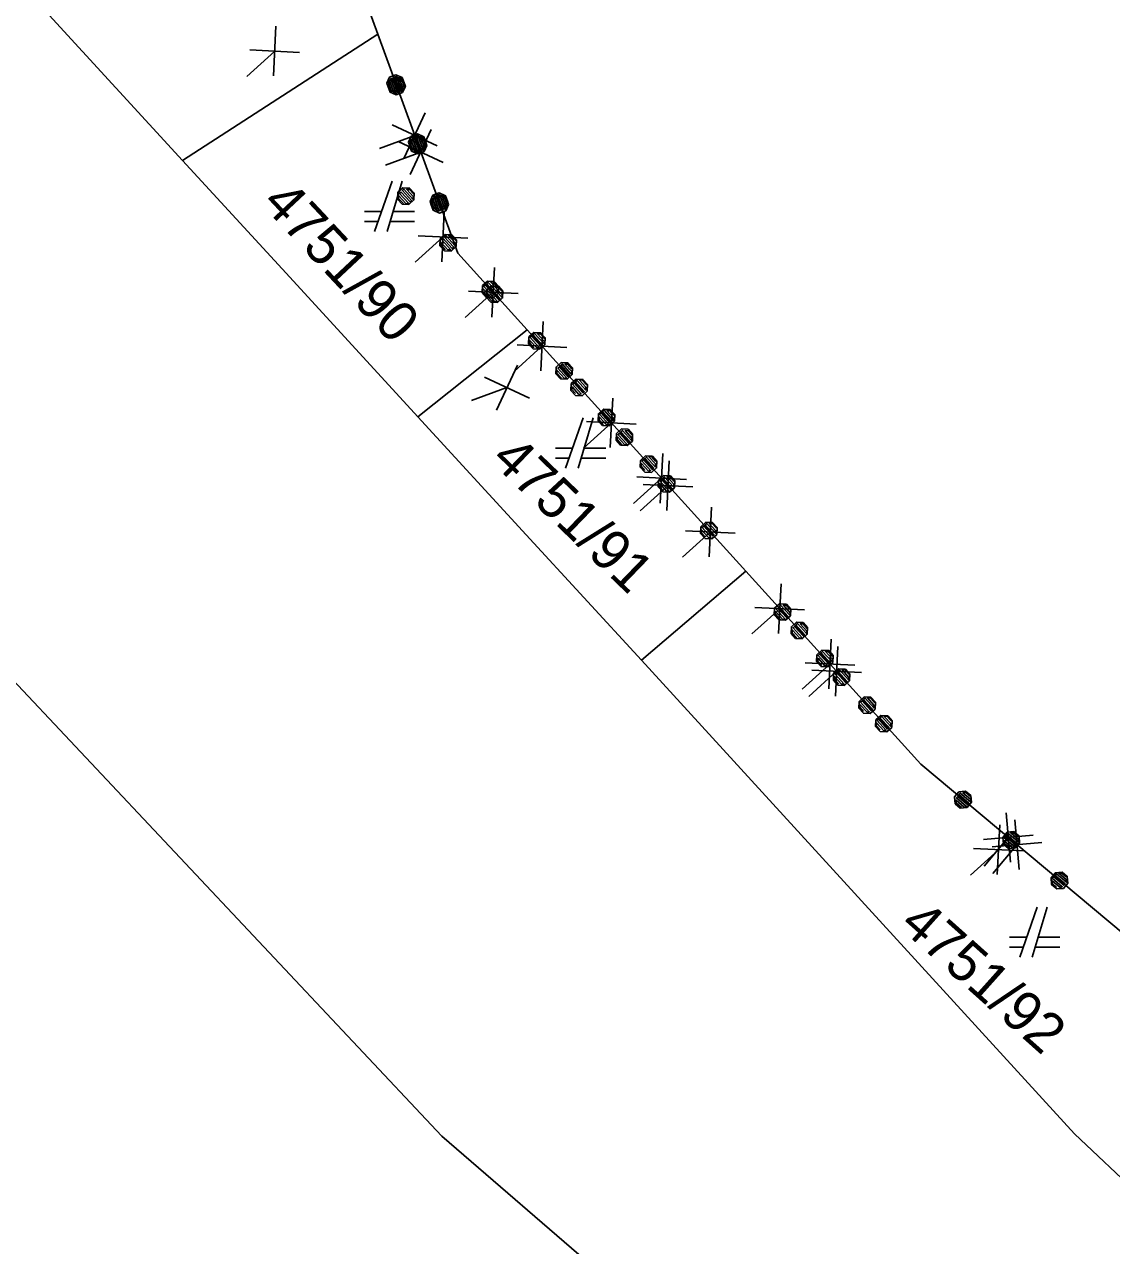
# Model space of a CAD drawing. Extents: x -266179 to -264727, y -1243225 to -1241702.
# Drawn here: x -265029.48 to -264986.15, y -1242223.81 to -1242175.1 of the extents above; entities that cross this region are included whole.
import ezdxf

# ---------------------------------------------------------------- set-up
doc = ezdxf.new("R2010")
doc.units = 0
for name, color, linetype in [('Vrstva 1', 7, 'Continuous'), ('Vrstva 19', 7, 'Continuous'), ('Vrstva 21', 7, 'Continuous')]:
    doc.layers.add(name, color=color, linetype=linetype)

msp = doc.modelspace()

# ---------------------------------------------------------------- linework, layer by layer
at = {"layer": 'Vrstva 1'}
for p, q in [((-265021.04, -1242160.04), (-265015.4, -1242175.5)), ((-265023.19, -1242180.53), (-265028.5, -1242174.74)), ((-265023.19, -1242180.53), (-265015.4, -1242175.5)), ((-265015.4, -1242175.5), (-265023.19, -1242180.53)), ((-265015.4, -1242175.5), (-265012.21, -1242184.23)), ((-265012.85, -1242219.44), (-265049.45, -1242180.5)), ((-265018.91, -1242185.19), (-265023.19, -1242180.53)), ((-265014.83, -1242181.36), (-265015.53, -1242183.36)), ((-265015.03, -1242183.36), (-265014.43, -1242181.36)), ((-265015.25, -1242182.56), (-265015.93, -1242182.56)), ((-265015.93, -1242182.96), (-265015.39, -1242182.96)), ((-265014.91, -1242182.96), (-265013.93, -1242182.96)), ((-265013.93, -1242182.56), (-265014.79, -1242182.56)), ((-265012.21, -1242184.23), (-265009.44, -1242187.29)), ((-265013.8, -1242190.75), (-265018.91, -1242185.19)), ((-265013.8, -1242190.75), (-265009.44, -1242187.29)), ((-265009.44, -1242187.29), (-265013.8, -1242190.75)), ((-265009.44, -1242187.29), (-265000.73, -1242196.91)), ((-265009.48, -1242195.46), (-265013.8, -1242190.75)), ((-265007.21, -1242190.8), (-265007.91, -1242192.8)), ((-265007.41, -1242192.8), (-265006.81, -1242190.8)), ((-265007.63, -1242192), (-265008.31, -1242192)), ((-265006.31, -1242192), (-265007.17, -1242192)), ((-265008.31, -1242192.4), (-265007.77, -1242192.4)), ((-265007.29, -1242192.4), (-265006.31, -1242192.4)), ((-265004.88, -1242200.46), (-265009.48, -1242195.46)), ((-265004.88, -1242200.46), (-265000.73, -1242196.91)), ((-265000.73, -1242196.91), (-265004.88, -1242200.46)), ((-265000.73, -1242196.91), (-264993.75, -1242204.61)), ((-264987.62, -1242219.35), (-265004.88, -1242200.46)), ((-264993.75, -1242204.61), (-264978.77, -1242217.17)), ((-264989.11, -1242210.31), (-264989.81, -1242212.31)), ((-264989.31, -1242212.31), (-264988.71, -1242210.31)), ((-264989.53, -1242211.51), (-264990.21, -1242211.51)), ((-264988.21, -1242211.51), (-264989.07, -1242211.51)), ((-264990.21, -1242211.91), (-264989.67, -1242211.91)), ((-264989.19, -1242211.91), (-264988.21, -1242211.91)), ((-265000.5, -1242230.1), (-265012.85, -1242219.44)), ((-264983.44, -1242223.31), (-264987.62, -1242219.35))]:
    msp.add_line(p, q, dxfattribs=at)
at = {"layer": 'Vrstva 19'}
for p, q in [((-265021.04, -1242160.04), (-265015.4, -1242175.5)), ((-265015.4, -1242175.5), (-265012.21, -1242184.23)), ((-265012.21, -1242184.23), (-265009.44, -1242187.29)), ((-265009.44, -1242187.29), (-265000.73, -1242196.91)), ((-265000.73, -1242196.91), (-264993.75, -1242204.61)), ((-264993.75, -1242204.61), (-264978.77, -1242217.17))]:
    msp.add_line(p, q, dxfattribs=at)
for points in [[(-265014.337, -1242177.48), (-265014.45, -1242177.723), (-265014.703, -1242177.816), (-265014.947, -1242177.703), (-265015.04, -1242177.449), (-265014.927, -1242177.206), (-265014.673, -1242177.113), (-265014.429, -1242177.226), (-265014.337, -1242177.48), (-265014.371, -1242177.503), (-265014.453, -1242177.277), (-265014.556, -1242177.23), (-265014.418, -1242177.606), (-265014.473, -1242177.689), (-265014.658, -1242177.182), (-265014.734, -1242177.21), (-265014.551, -1242177.707), (-265014.623, -1242177.744), (-265014.805, -1242177.247), (-265014.88, -1242177.274), (-265014.698, -1242177.772), (-265014.791, -1242177.752), (-265014.938, -1242177.348), (-265014.989, -1242177.442), (-265014.893, -1242177.705)], [(-265014.3, -1242177.579), (-265014.414, -1242177.822), (-265014.667, -1242177.915), (-265014.911, -1242177.802), (-265015.004, -1242177.548), (-265014.89, -1242177.305), (-265014.637, -1242177.212), (-265014.393, -1242177.325), (-265014.3, -1242177.579), (-265014.335, -1242177.602), (-265014.417, -1242177.377), (-265014.52, -1242177.329), (-265014.382, -1242177.705), (-265014.437, -1242177.788), (-265014.622, -1242177.281), (-265014.697, -1242177.309), (-265014.515, -1242177.806), (-265014.587, -1242177.843), (-265014.769, -1242177.346), (-265014.844, -1242177.373), (-265014.662, -1242177.871), (-265014.754, -1242177.851), (-265014.902, -1242177.447), (-265014.953, -1242177.541), (-265014.857, -1242177.804)], [(-265013.474, -1242179.837), (-265013.588, -1242180.081), (-265013.841, -1242180.173), (-265014.085, -1242180.06), (-265014.178, -1242179.807), (-265014.064, -1242179.563), (-265013.811, -1242179.47), (-265013.567, -1242179.583), (-265013.474, -1242179.837), (-265013.515, -1242179.841), (-265013.598, -1242179.616), (-265013.701, -1242179.568), (-265013.563, -1242179.944), (-265013.611, -1242180.047), (-265013.803, -1242179.521), (-265013.878, -1242179.548), (-265013.686, -1242180.074), (-265013.761, -1242180.102), (-265013.953, -1242179.576), (-265014.029, -1242179.603), (-265013.836, -1242180.129), (-265013.939, -1242180.081), (-265014.076, -1242179.706), (-265014.124, -1242179.808), (-265014.041, -1242180.034)], [(-265013.438, -1242179.936), (-265013.551, -1242180.18), (-265013.805, -1242180.273), (-265014.049, -1242180.159), (-265014.141, -1242179.906), (-265014.028, -1242179.662), (-265013.775, -1242179.569), (-265013.531, -1242179.683), (-265013.438, -1242179.936), (-265013.479, -1242179.94), (-265013.562, -1242179.715), (-265013.664, -1242179.667), (-265013.527, -1242180.043), (-265013.575, -1242180.146), (-265013.767, -1242179.62), (-265013.842, -1242179.647), (-265013.65, -1242180.173), (-265013.725, -1242180.201), (-265013.917, -1242179.675), (-265013.992, -1242179.702), (-265013.8, -1242180.228), (-265013.903, -1242180.18), (-265014.04, -1242179.805), (-265014.088, -1242179.907), (-265014.005, -1242180.133)], [(-265013.947, -1242181.834), (-265013.961, -1242182.102), (-265014.161, -1242182.283), (-265014.429, -1242182.27), (-265014.61, -1242182.07), (-265014.597, -1242181.801), (-265014.397, -1242181.62), (-265014.128, -1242181.634), (-265013.947, -1242181.834), (-265013.97, -1242181.868), (-265014.131, -1242181.69), (-265014.244, -1242181.684), (-265013.976, -1242181.981), (-265013.995, -1242182.079), (-265014.357, -1242181.679), (-265014.417, -1242181.732), (-265014.061, -1242182.125), (-265014.114, -1242182.186), (-265014.469, -1242181.794), (-265014.529, -1242181.847), (-265014.173, -1242182.24), (-265014.266, -1242182.257), (-265014.554, -1242181.938), (-265014.567, -1242182.044), (-265014.379, -1242182.251)], [(-265012.612, -1242182.194), (-265012.726, -1242182.438), (-265012.979, -1242182.531), (-265013.223, -1242182.418), (-265013.316, -1242182.164), (-265013.202, -1242181.92), (-265012.949, -1242181.828), (-265012.705, -1242181.941), (-265012.612, -1242182.194), (-265012.664, -1242182.171), (-265012.746, -1242181.945), (-265012.842, -1242181.916), (-265012.711, -1242182.273), (-265012.759, -1242182.376), (-265012.938, -1242181.887), (-265013.013, -1242181.915), (-265012.834, -1242182.403), (-265012.909, -1242182.431), (-265013.088, -1242181.942), (-265013.166, -1242181.96), (-265012.988, -1242182.449), (-265013.077, -1242182.439), (-265013.218, -1242182.054), (-265013.275, -1242182.128), (-265013.193, -1242182.353)], [(-265012.576, -1242182.293), (-265012.689, -1242182.537), (-265012.943, -1242182.63), (-265013.187, -1242182.517), (-265013.279, -1242182.263), (-265013.166, -1242182.019), (-265012.913, -1242181.927), (-265012.669, -1242182.04), (-265012.576, -1242182.293), (-265012.627, -1242182.27), (-265012.71, -1242182.044), (-265012.806, -1242182.015), (-265012.675, -1242182.372), (-265012.723, -1242182.475), (-265012.901, -1242181.986), (-265012.977, -1242182.014), (-265012.798, -1242182.502), (-265012.873, -1242182.53), (-265013.052, -1242182.041), (-265013.13, -1242182.059), (-265012.952, -1242182.548), (-265013.04, -1242182.538), (-265013.181, -1242182.153), (-265013.239, -1242182.227), (-265013.157, -1242182.453)], [(-265012.263, -1242183.695), (-265012.276, -1242183.963), (-265012.477, -1242184.144), (-265012.745, -1242184.131), (-265012.926, -1242183.931), (-265012.913, -1242183.662), (-265012.713, -1242183.481), (-265012.444, -1242183.494), (-265012.263, -1242183.695), (-265012.299, -1242183.714), (-265012.46, -1242183.536), (-265012.573, -1242183.531), (-265012.305, -1242183.827), (-265012.311, -1242183.94), (-265012.686, -1242183.525), (-265012.746, -1242183.579), (-265012.37, -1242183.994), (-265012.429, -1242184.047), (-265012.805, -1242183.632), (-265012.864, -1242183.686), (-265012.489, -1242184.101), (-265012.602, -1242184.095), (-265012.87, -1242183.799), (-265012.876, -1242183.912), (-265012.715, -1242184.09)], [(-265010.579, -1242185.556), (-265010.592, -1242185.824), (-265010.792, -1242186.005), (-265011.061, -1242185.992), (-265011.242, -1242185.792), (-265011.228, -1242185.523), (-265011.028, -1242185.342), (-265010.76, -1242185.355), (-265010.579, -1242185.556), (-265010.635, -1242185.553), (-265010.796, -1242185.375), (-265010.896, -1242185.384), (-265010.641, -1242185.666), (-265010.646, -1242185.779), (-265010.995, -1242185.393), (-265011.055, -1242185.447), (-265010.706, -1242185.832), (-265010.765, -1242185.886), (-265011.114, -1242185.501), (-265011.18, -1242185.547), (-265010.831, -1242185.932), (-265010.917, -1242185.956), (-265011.192, -1242185.652), (-265011.218, -1242185.743), (-265011.057, -1242185.921)], [(-265010.409, -1242185.743), (-265010.422, -1242186.011), (-265010.622, -1242186.192), (-265010.891, -1242186.179), (-265011.072, -1242185.979), (-265011.059, -1242185.71), (-265010.858, -1242185.529), (-265010.59, -1242185.542), (-265010.409, -1242185.743), (-265010.432, -1242185.777), (-265010.593, -1242185.599), (-265010.706, -1242185.593), (-265010.438, -1242185.89), (-265010.457, -1242185.988), (-265010.819, -1242185.588), (-265010.878, -1242185.641), (-265010.523, -1242186.034), (-265010.575, -1242186.095), (-265010.931, -1242185.702), (-265010.99, -1242185.756), (-265010.634, -1242186.149), (-265010.727, -1242186.166), (-265011.016, -1242185.847), (-265011.028, -1242185.952), (-265010.84, -1242186.16)], [(-265008.725, -1242187.603), (-265008.738, -1242187.872), (-265008.938, -1242188.053), (-265009.207, -1242188.04), (-265009.388, -1242187.839), (-265009.374, -1242187.571), (-265009.174, -1242187.39), (-265008.906, -1242187.403), (-265008.725, -1242187.603), (-265008.761, -1242187.623), (-265008.922, -1242187.445), (-265009.035, -1242187.439), (-265008.767, -1242187.736), (-265008.772, -1242187.849), (-265009.148, -1242187.434), (-265009.207, -1242187.487), (-265008.832, -1242187.903), (-265008.891, -1242187.956), (-265009.267, -1242187.541), (-265009.326, -1242187.595), (-265008.95, -1242188.01), (-265009.063, -1242188.004), (-265009.332, -1242187.708), (-265009.337, -1242187.821), (-265009.176, -1242187.999)], [(-265007.639, -1242188.802), (-265007.652, -1242189.071), (-265007.852, -1242189.252), (-265008.121, -1242189.238), (-265008.302, -1242189.038), (-265008.288, -1242188.77), (-265008.088, -1242188.589), (-265007.82, -1242188.602), (-265007.639, -1242188.802), (-265007.662, -1242188.836), (-265007.823, -1242188.659), (-265007.936, -1242188.653), (-265007.667, -1242188.949), (-265007.686, -1242189.048), (-265008.049, -1242188.647), (-265008.108, -1242188.701), (-265007.752, -1242189.094), (-265007.805, -1242189.155), (-265008.16, -1242188.762), (-265008.22, -1242188.816), (-265007.864, -1242189.209), (-265007.957, -1242189.225), (-265008.246, -1242188.906), (-265008.258, -1242189.012), (-265008.07, -1242189.22)], [(-265007.04, -1242189.464), (-265007.054, -1242189.733), (-265007.254, -1242189.914), (-265007.522, -1242189.901), (-265007.703, -1242189.7), (-265007.69, -1242189.432), (-265007.49, -1242189.251), (-265007.221, -1242189.264), (-265007.04, -1242189.464), (-265007.097, -1242189.462), (-265007.258, -1242189.284), (-265007.357, -1242189.293), (-265007.102, -1242189.575), (-265007.108, -1242189.688), (-265007.457, -1242189.302), (-265007.516, -1242189.356), (-265007.167, -1242189.741), (-265007.227, -1242189.795), (-265007.576, -1242189.409), (-265007.642, -1242189.456), (-265007.293, -1242189.841), (-265007.379, -1242189.865), (-265007.654, -1242189.561), (-265007.68, -1242189.652), (-265007.519, -1242189.83)], [(-265005.954, -1242190.663), (-265005.968, -1242190.932), (-265006.168, -1242191.113), (-265006.436, -1242191.099), (-265006.617, -1242190.899), (-265006.604, -1242190.631), (-265006.404, -1242190.45), (-265006.135, -1242190.463), (-265005.954, -1242190.663), (-265005.991, -1242190.683), (-265006.152, -1242190.505), (-265006.265, -1242190.499), (-265005.996, -1242190.796), (-265006.002, -1242190.909), (-265006.378, -1242190.493), (-265006.437, -1242190.547), (-265006.061, -1242190.962), (-265006.121, -1242191.016), (-265006.496, -1242190.601), (-265006.556, -1242190.654), (-265006.18, -1242191.07), (-265006.293, -1242191.064), (-265006.561, -1242190.767), (-265006.567, -1242190.88), (-265006.406, -1242191.058)], [(-265005.238, -1242191.454), (-265005.251, -1242191.722), (-265005.451, -1242191.904), (-265005.72, -1242191.89), (-265005.901, -1242191.69), (-265005.887, -1242191.422), (-265005.687, -1242191.24), (-265005.419, -1242191.254), (-265005.238, -1242191.454), (-265005.261, -1242191.488), (-265005.422, -1242191.31), (-265005.535, -1242191.305), (-265005.266, -1242191.601), (-265005.285, -1242191.699), (-265005.648, -1242191.299), (-265005.707, -1242191.353), (-265005.351, -1242191.746), (-265005.404, -1242191.807), (-265005.76, -1242191.414), (-265005.819, -1242191.468), (-265005.463, -1242191.86), (-265005.556, -1242191.877), (-265005.845, -1242191.558), (-265005.857, -1242191.664), (-265005.669, -1242191.871)], [(-265004.27, -1242192.524), (-265004.283, -1242192.793), (-265004.484, -1242192.974), (-265004.752, -1242192.96), (-265004.933, -1242192.76), (-265004.92, -1242192.492), (-265004.72, -1242192.311), (-265004.451, -1242192.324), (-265004.27, -1242192.524), (-265004.326, -1242192.521), (-265004.488, -1242192.343), (-265004.587, -1242192.353), (-265004.332, -1242192.634), (-265004.338, -1242192.747), (-265004.687, -1242192.362), (-265004.746, -1242192.415), (-265004.397, -1242192.801), (-265004.456, -1242192.855), (-265004.805, -1242192.469), (-265004.871, -1242192.515), (-265004.522, -1242192.901), (-265004.609, -1242192.925), (-265004.884, -1242192.621), (-265004.909, -1242192.712), (-265004.748, -1242192.89)], [(-265003.553, -1242193.315), (-265003.567, -1242193.583), (-265003.767, -1242193.765), (-265004.035, -1242193.751), (-265004.216, -1242193.551), (-265004.203, -1242193.283), (-265004.003, -1242193.101), (-265003.735, -1242193.115), (-265003.553, -1242193.315), (-265003.59, -1242193.334), (-265003.751, -1242193.156), (-265003.864, -1242193.151), (-265003.595, -1242193.447), (-265003.601, -1242193.56), (-265003.977, -1242193.145), (-265004.036, -1242193.199), (-265003.66, -1242193.614), (-265003.72, -1242193.668), (-265004.095, -1242193.253), (-265004.155, -1242193.306), (-265003.779, -1242193.721), (-265003.892, -1242193.716), (-265004.16, -1242193.419), (-265004.166, -1242193.532), (-265004.005, -1242193.71)], [(-265001.869, -1242195.176), (-265001.882, -1242195.444), (-265002.083, -1242195.625), (-265002.351, -1242195.612), (-265002.532, -1242195.412), (-265002.519, -1242195.144), (-265002.319, -1242194.962), (-265002.05, -1242194.976), (-265001.869, -1242195.176), (-265001.926, -1242195.173), (-265002.087, -1242194.995), (-265002.186, -1242195.004), (-265001.931, -1242195.286), (-265001.937, -1242195.399), (-265002.286, -1242195.014), (-265002.345, -1242195.067), (-265001.996, -1242195.453), (-265002.055, -1242195.506), (-265002.404, -1242195.121), (-265002.47, -1242195.167), (-265002.121, -1242195.553), (-265002.208, -1242195.577), (-265002.483, -1242195.273), (-265002.508, -1242195.364), (-265002.347, -1242195.541)], [(-264998.928, -1242198.422), (-264998.942, -1242198.69), (-264999.142, -1242198.871), (-264999.41, -1242198.858), (-264999.591, -1242198.658), (-264999.578, -1242198.39), (-264999.378, -1242198.209), (-264999.11, -1242198.222), (-264998.928, -1242198.422), (-264998.951, -1242198.456), (-264999.113, -1242198.278), (-264999.226, -1242198.273), (-264998.957, -1242198.569), (-264998.976, -1242198.667), (-264999.339, -1242198.267), (-264999.398, -1242198.321), (-264999.042, -1242198.713), (-264999.094, -1242198.775), (-264999.45, -1242198.382), (-264999.51, -1242198.436), (-264999.154, -1242198.828), (-264999.246, -1242198.845), (-264999.535, -1242198.527), (-264999.548, -1242198.632), (-264999.359, -1242198.84)], [(-264998.262, -1242199.157), (-264998.275, -1242199.426), (-264998.475, -1242199.607), (-264998.743, -1242199.594), (-264998.925, -1242199.394), (-264998.911, -1242199.126), (-264998.711, -1242198.944), (-264998.443, -1242198.957), (-264998.262, -1242199.157), (-264998.285, -1242199.192), (-264998.446, -1242199.014), (-264998.559, -1242199.008), (-264998.29, -1242199.305), (-264998.309, -1242199.403), (-264998.672, -1242199.003), (-264998.731, -1242199.056), (-264998.375, -1242199.449), (-264998.428, -1242199.51), (-264998.784, -1242199.118), (-264998.843, -1242199.171), (-264998.487, -1242199.564), (-264998.58, -1242199.581), (-264998.869, -1242199.262), (-264998.881, -1242199.368), (-264998.693, -1242199.575)], [(-264997.242, -1242200.281), (-264997.255, -1242200.549), (-264997.455, -1242200.731), (-264997.724, -1242200.718), (-264997.905, -1242200.518), (-264997.892, -1242200.249), (-264997.692, -1242200.068), (-264997.424, -1242200.081), (-264997.242, -1242200.281), (-264997.279, -1242200.3), (-264997.44, -1242200.123), (-264997.553, -1242200.117), (-264997.284, -1242200.413), (-264997.29, -1242200.526), (-264997.666, -1242200.112), (-264997.725, -1242200.165), (-264997.349, -1242200.58), (-264997.408, -1242200.634), (-264997.784, -1242200.219), (-264997.844, -1242200.273), (-264997.467, -1242200.688), (-264997.58, -1242200.682), (-264997.849, -1242200.386), (-264997.855, -1242200.499), (-264997.693, -1242200.677)], [(-264996.576, -1242201.017), (-264996.589, -1242201.285), (-264996.789, -1242201.466), (-264997.057, -1242201.453), (-264997.238, -1242201.253), (-264997.225, -1242200.985), (-264997.025, -1242200.803), (-264996.757, -1242200.817), (-264996.576, -1242201.017), (-264996.612, -1242201.036), (-264996.773, -1242200.858), (-264996.886, -1242200.853), (-264996.617, -1242201.149), (-264996.623, -1242201.262), (-264996.999, -1242200.847), (-264997.058, -1242200.901), (-264996.682, -1242201.316), (-264996.741, -1242201.369), (-264997.118, -1242200.955), (-264997.177, -1242201.008), (-264996.801, -1242201.423), (-264996.914, -1242201.418), (-264997.182, -1242201.121), (-264997.188, -1242201.234), (-264997.027, -1242201.412)], [(-264995.556, -1242202.14), (-264995.569, -1242202.409), (-264995.769, -1242202.59), (-264996.038, -1242202.577), (-264996.219, -1242202.377), (-264996.206, -1242202.109), (-264996.006, -1242201.927), (-264995.738, -1242201.94), (-264995.556, -1242202.14), (-264995.613, -1242202.137), (-264995.774, -1242201.96), (-264995.873, -1242201.969), (-264995.618, -1242202.25), (-264995.624, -1242202.363), (-264995.973, -1242201.978), (-264996.032, -1242202.032), (-264995.683, -1242202.417), (-264995.742, -1242202.471), (-264996.092, -1242202.086), (-264996.157, -1242202.132), (-264995.808, -1242202.517), (-264995.894, -1242202.541), (-264996.17, -1242202.238), (-264996.195, -1242202.328), (-264996.034, -1242202.506)], [(-264994.889, -1242202.876), (-264994.902, -1242203.144), (-264995.102, -1242203.326), (-264995.371, -1242203.312), (-264995.552, -1242203.112), (-264995.539, -1242202.844), (-264995.339, -1242202.663), (-264995.071, -1242202.676), (-264994.889, -1242202.876), (-264994.946, -1242202.873), (-264995.107, -1242202.695), (-264995.207, -1242202.705), (-264994.951, -1242202.986), (-264994.957, -1242203.099), (-264995.306, -1242202.714), (-264995.365, -1242202.768), (-264995.016, -1242203.153), (-264995.075, -1242203.207), (-264995.425, -1242202.821), (-264995.491, -1242202.868), (-264995.141, -1242203.253), (-264995.228, -1242203.277), (-264995.503, -1242202.973), (-264995.529, -1242203.064), (-264995.367, -1242203.242)], [(-264991.758, -1242205.861), (-264991.735, -1242206.129), (-264991.908, -1242206.336), (-264992.176, -1242206.359), (-264992.383, -1242206.185), (-264992.406, -1242205.918), (-264992.233, -1242205.711), (-264991.965, -1242205.688), (-264991.758, -1242205.861), (-264991.776, -1242205.898), (-264991.96, -1242205.744), (-264992.073, -1242205.754), (-264991.766, -1242206.011), (-264991.772, -1242206.111), (-264992.185, -1242205.764), (-264992.237, -1242205.825), (-264991.831, -1242206.166), (-264991.875, -1242206.233), (-264992.281, -1242205.893), (-264992.332, -1242205.954), (-264991.926, -1242206.295), (-264992.016, -1242206.324), (-264992.345, -1242206.047), (-264992.343, -1242206.154), (-264992.129, -1242206.334)], [(-264989.835, -1242207.475), (-264989.812, -1242207.742), (-264989.986, -1242207.949), (-264990.253, -1242207.973), (-264990.46, -1242207.799), (-264990.484, -1242207.531), (-264990.31, -1242207.324), (-264990.042, -1242207.301), (-264989.835, -1242207.475), (-264989.869, -1242207.499), (-264990.053, -1242207.345), (-264990.165, -1242207.354), (-264989.859, -1242207.612), (-264989.849, -1242207.724), (-264990.278, -1242207.364), (-264990.33, -1242207.426), (-264989.901, -1242207.786), (-264989.952, -1242207.847), (-264990.381, -1242207.487), (-264990.432, -1242207.548), (-264990.003, -1242207.908), (-264990.116, -1242207.918), (-264990.423, -1242207.661), (-264990.413, -1242207.774), (-264990.229, -1242207.928)], [(-264987.913, -1242209.088), (-264987.889, -1242209.356), (-264988.063, -1242209.563), (-264988.331, -1242209.586), (-264988.537, -1242209.412), (-264988.561, -1242209.145), (-264988.387, -1242208.938), (-264988.12, -1242208.915), (-264987.913, -1242209.088), (-264987.969, -1242209.093), (-264988.153, -1242208.939), (-264988.25, -1242208.961), (-264987.959, -1242209.206), (-264987.949, -1242209.318), (-264988.348, -1242208.984), (-264988.399, -1242209.045), (-264988.001, -1242209.38), (-264988.052, -1242209.441), (-264988.451, -1242209.107), (-264988.51, -1242209.162), (-264988.111, -1242209.496), (-264988.193, -1242209.531), (-264988.508, -1242209.268), (-264988.521, -1242209.361), (-264988.337, -1242209.516)]]:
    msp.add_lwpolyline(points, dxfattribs=at)
at = {"layer": 'Vrstva 21'}
for p, q in [((-265021.04, -1242160.04), (-265015.4, -1242175.5)), ((-265019.457, -1242175.181), (-265019.556, -1242177.158)), ((-265015.4, -1242175.5), (-265012.21, -1242184.23)), ((-265019.506, -1242176.169), (-265020.618, -1242177.176)), ((-265018.518, -1242176.219), (-265020.495, -1242176.12)), ((-265013.508, -1242178.635), (-265014.342, -1242180.431)), ((-265013.027, -1242179.95), (-265014.823, -1242179.116)), ((-265013.925, -1242179.533), (-265015.333, -1242180.048)), ((-265013.268, -1242179.299), (-265014.102, -1242181.095)), ((-265012.787, -1242180.614), (-265014.583, -1242179.78)), ((-265013.685, -1242180.197), (-265015.094, -1242180.712)), ((-265012.747, -1242182.595), (-265012.845, -1242184.572)), ((-265012.796, -1242183.583), (-265013.908, -1242184.59)), ((-265011.807, -1242183.633), (-265013.785, -1242183.534)), ((-265012.21, -1242184.23), (-265009.44, -1242187.29)), ((-265010.748, -1242184.801), (-265010.846, -1242186.779)), ((-265010.797, -1242185.79), (-265011.909, -1242186.796)), ((-265009.808, -1242185.839), (-265011.786, -1242185.741)), ((-265009.44, -1242187.29), (-265000.73, -1242196.91)), ((-265008.805, -1242186.948), (-265008.903, -1242188.925)), ((-265007.865, -1242187.986), (-265009.843, -1242187.887)), ((-265008.854, -1242187.937), (-265009.966, -1242188.943)), ((-265009.834, -1242188.691), (-265010.668, -1242190.486)), ((-265009.353, -1242190.005), (-265011.148, -1242189.171)), ((-265010.251, -1242189.588), (-265011.659, -1242190.104)), ((-265006.034, -1242190.007), (-265006.133, -1242191.985)), ((-265006.083, -1242190.996), (-265007.196, -1242192.002)), ((-265005.095, -1242191.045), (-265007.072, -1242190.947)), ((-265004.037, -1242192.215), (-265004.136, -1242194.193)), ((-265003.777, -1242192.509), (-265003.873, -1242194.486)), ((-265004.087, -1242193.204), (-265005.199, -1242194.211)), ((-265003.098, -1242193.253), (-265005.075, -1242193.155)), ((-265003.825, -1242193.497), (-265004.936, -1242194.505)), ((-265002.836, -1242193.546), (-265004.814, -1242193.449)), ((-265002.094, -1242194.362), (-265002.193, -1242196.339)), ((-265002.144, -1242195.351), (-265003.256, -1242196.357)), ((-265001.155, -1242195.4), (-265003.132, -1242195.301)), ((-265000.73, -1242196.91), (-264993.75, -1242204.61)), ((-264999.324, -1242197.421), (-264999.422, -1242199.399)), ((-264999.373, -1242198.41), (-265000.485, -1242199.417)), ((-264998.384, -1242198.459), (-265000.362, -1242198.361)), ((-264997.324, -1242199.626), (-264997.421, -1242201.604)), ((-264997.059, -1242199.916), (-264997.156, -1242201.894)), ((-264996.384, -1242200.664), (-264998.361, -1242200.567)), ((-264997.373, -1242200.615), (-264998.484, -1242201.623)), ((-264997.107, -1242200.905), (-264998.218, -1242201.912)), ((-264996.119, -1242200.953), (-264998.096, -1242200.856)), ((-264993.75, -1242204.61), (-264978.77, -1242217.17)), ((-264990.349, -1242206.545), (-264990.177, -1242208.517)), ((-264990.003, -1242206.835), (-264989.831, -1242208.807)), ((-264990.607, -1242207.034), (-264990.703, -1242209.011)), ((-264989.277, -1242207.445), (-264991.249, -1242207.617)), ((-264990.263, -1242207.531), (-264991.227, -1242208.68)), ((-264988.931, -1242207.735), (-264990.903, -1242207.907)), ((-264989.917, -1242207.821), (-264990.881, -1242208.97)), ((-264990.655, -1242208.023), (-264991.766, -1242209.03)), ((-264989.666, -1242208.071), (-264991.644, -1242207.974))]:
    msp.add_line(p, q, dxfattribs=at)

# ---------------------------------------------------------------- texts
at = {"layer": 'Vrstva 1'}
for s, rotation, p in [('4751/90', 313.1214, (-265020.072, -1242182.273)), ('4751/91', 316.0435, (-265010.94, -1242192.52)), ('4751/92', 318.2208, (-264994.655, -1242211.102))]:
    msp.add_text(s, height=1.6, rotation=rotation, dxfattribs=at).set_placement(p)

doc.saveas('drawing.dxf')
